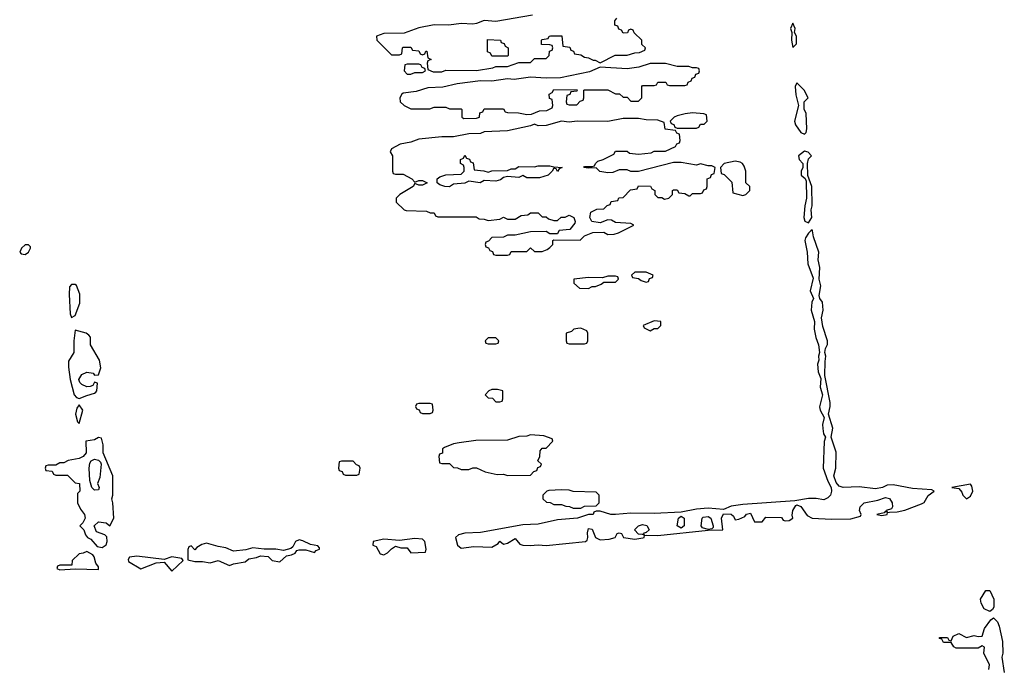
# Model space of a CAD drawing. Header units: inches. Extents: x 2601469 to 2753575, y 449403 to 582909.
# Tile 293 of 350: x 2671022 to 2676125, y 527726 to 531096. Entities that reach past the tile are written whole.
import ezdxf

# ---------------------------------------------------------------- set-up
doc = ezdxf.new("R2010")
doc.units = ezdxf.units.IN
doc.header["$MEASUREMENT"] = 0
doc.layers.add('C6572', color=7, linetype='Continuous')
doc.layers.add('C6573', color=7, linetype='Continuous')

msp = doc.modelspace()

# ---------------------------------------------------------------- linework, layer by layer
at = {"layer": 'C6572', "color": 4}
for points, elevation in [([(2675123.3, 530000), (2675110, 529988), (2675094.8, 529965.2), (2675090.8, 529950), (2675104, 529890), (2675107.3, 529830), (2675134.4, 529754.4), (2675119.1, 529690), (2675136, 529650), (2675128.4, 529631.6), (2675124.9, 529590), (2675141, 529530), (2675140.7, 529490), (2675147.9, 529447.9), (2675162.8, 529410), (2675167.3, 529370), (2675162.8, 529350), (2675164.7, 529330), (2675158, 529310), (2675161, 529270), (2675175.3, 529235.3), (2675171, 529190), (2675182.8, 529150), (2675168.1, 529088.1), (2675171, 529070), (2675192, 529032), (2675184, 528996), (2675184.5, 528975.5), (2675188.1, 528948.1), (2675198, 528930), (2675191.3, 528908.7), (2675187.3, 528770), (2675210, 528702), (2675227.3, 528670), (2675230.6, 528650.6), (2675224.9, 528630), (2675210, 528615.1), (2675190, 528605.1), (2675150, 528612.7), (2675110, 528612.7), (2675039.8, 528600.2), (2674770, 528582), (2674710, 528572.3), (2674670, 528556), (2674590, 528562.9), (2674530, 528557), (2674450, 528541.2), (2674310, 528535.1), (2674190, 528536), (2674109.5, 528529.5), (2674086, 528530), (2674030, 528546), (2674010, 528546), (2673998, 528542), (2673994, 528530), (2673970, 528528.7), (2673914, 528510), (2673810, 528501.2), (2673710, 528479.3), (2673630, 528476), (2673410, 528436), (2673330, 528432.7), (2673296.8, 528423.2), (2673281, 528410), (2673290.8, 528370), (2673310, 528354), (2673376.5, 528363.5), (2673470, 528360.7), (2673501.2, 528378.8), (2673510, 528391.3), (2673530, 528376), (2673550, 528381), (2673590, 528404.7), (2673615.2, 528375.2), (2673630.3, 528370.3), (2673667.9, 528367.9), (2673710, 528372), (2673750, 528368.2), (2673955.3, 528390), (2673963.2, 528396.8), (2673967, 528410), (2673965.4, 528434.6), (2673970, 528456), (2673990, 528453.4), (2674006, 528410), (2674030, 528398.4), (2674077.7, 528402.3), (2674108.7, 528410), (2674118, 528430), (2674130, 528434.8), (2674142, 528430), (2674152, 528410), (2674210, 528402), (2674252.1, 528407.9), (2674258, 528410), (2674260.4, 528419.6), (2674270, 528422), (2674330, 528420.7), (2674590, 528447.3), (2674666, 528450), (2674660.5, 528510), (2674670, 528532), (2674710, 528530.8), (2674721.1, 528521.1), (2674730, 528502), (2674750, 528504.7), (2674780.2, 528519.8), (2674789.6, 528530.4), (2674810, 528536.3), (2674831.3, 528491.3), (2674870, 528491), (2674890, 528516), (2674970, 528514), (2674979.6, 528499.6), (2674990, 528496), (2675010, 528498.8), (2675028.7, 528510), (2675026, 528526), (2675029.6, 528550.4), (2675044.1, 528575.9), (2675050, 528578.8), (2675070, 528570.8), (2675103.9, 528523.9), (2675130, 528510.4), (2675230, 528505.5), (2675330, 528507.7), (2675379.3, 528520.7), (2675384, 528530), (2675374.5, 528550), (2675377.6, 528570), (2675399.3, 528590), (2675470, 528603.1), (2675510, 528617.1), (2675530, 528613), (2675543.8, 528590), (2675546.8, 528570), (2675541, 528559), (2675514, 528550), (2675518, 528542), (2675510, 528546), (2675502, 528538), (2675464.7, 528530), (2675490, 528524.9), (2675518, 528530), (2675520.4, 528539.6), (2675530, 528542), (2675570, 528542.8), (2675610, 528551), (2675696, 528584), (2675710, 528591), (2675730, 528627.3), (2675762, 528650), (2675750, 528657.2), (2675650, 528664.5), (2675550, 528684), (2675518, 528682), (2675494, 528670), (2675457.3, 528662.7), (2675373.2, 528673.2), (2675290, 528669.5), (2675270, 528677.2), (2675254.8, 528694.8), (2675241.2, 528730), (2675252.7, 528770), (2675253.2, 528853.2), (2675228, 528930), (2675236.5, 528976.5), (2675214, 529050), (2675223.7, 529090), (2675222.7, 529110), (2675195.1, 529250), (2675196.5, 529323.5), (2675201.2, 529350), (2675195.3, 529370), (2675198, 529390), (2675208.4, 529411.6), (2675208.7, 529430), (2675184.5, 529504.5), (2675178, 529550), (2675186, 529590), (2675182.7, 529630), (2675168.7, 529650), (2675165.2, 529665.2), (2675175.1, 529715.1), (2675165.2, 529750), (2675169.2, 529810), (2675161.2, 529850), (2675164, 529890), (2675136, 529970), (2675131, 530000)], 12), ([(2673817, 530000), (2673810, 529986), (2673770, 529986), (2673750, 529998), (2673670, 529995.3), (2673590, 529978), (2673550, 529978), (2673530, 529968), (2673470, 529966), (2673452.7, 529947.3), (2673438, 529942), (2673434, 529930), (2673438, 529918), (2673452.7, 529912.7), (2673458, 529898), (2673472.7, 529892.7), (2673478, 529878), (2673490, 529874), (2673550, 529874), (2673562, 529878), (2673570, 529894), (2673650, 529894), (2673670, 529912), (2673690, 529894), (2673730, 529894), (2673756.4, 529903.6), (2673770, 529914), (2673786, 529930), (2673786, 529950), (2673790, 529954), (2673927.3, 529952.7), (2673950, 529974), (2673992.7, 529992.7), (2674050, 529994), (2674070, 529982), (2674103.6, 529983.6), (2674126, 529990), (2674146, 530000)], 12), ([(2676045.4, 527725.4), (2676049.4, 527750), (2676019, 527810), (2676022, 527842), (2676010, 527848), (2675990, 527835.3), (2675876.4, 527836.4), (2675863.1, 527843.1), (2675850, 527866), (2675810, 527866), (2675802, 527882), (2675790, 527886), (2675788.9, 527891.1), (2675831.3, 527891.3), (2675838, 527878), (2675850, 527874), (2675861.2, 527898.8), (2675890, 527911.3), (2675930, 527892), (2675970, 527901), (2675990, 527896), (2676010, 527898), (2676022.4, 527937.6), (2676056.4, 527983.6), (2676070, 527994), (2676090, 527972), (2676098.8, 527950), (2676116, 527870), (2676118, 527810), (2676112, 527790), (2676125.5, 527710)], 8)]:
    msp.add_lwpolyline(points, dxfattribs=dict(at, elevation=elevation))
for points, elevation in [([(2671050, 529928), (2671032, 529910), (2671022, 529890), (2671030, 529882), (2671050, 529878), (2671068, 529890), (2671078, 529910), (2671078, 529918), (2671067.3, 529927.3)], 12), ([(2674110, 529766), (2674070, 529766), (2674043.6, 529756.4), (2673970, 529759), (2673894, 529750), (2673894, 529730), (2673923.6, 529703.6), (2673970, 529702), (2673990, 529712), (2674007.3, 529712.7), (2674036.4, 529723.6), (2674050, 529734), (2674110, 529734), (2674126, 529750), (2674122, 529762)], 12), ([(2674270, 529786), (2674210, 529786), (2674194, 529770), (2674198, 529758), (2674230, 529754), (2674243.6, 529743.6), (2674270, 529734), (2674282, 529738), (2674287.3, 529752.7), (2674302, 529758), (2674306, 529770)], 12), ([(2671310, 529722), (2671290, 529722), (2671281, 529710), (2671278.8, 529670), (2671282.8, 529570), (2671290, 529552), (2671310, 529562), (2671333.6, 529626.4), (2671332.9, 529672.9), (2671316.5, 529716.5)], 12), ([(2673930, 529495.3), (2673914.6, 529494.6), (2673894, 529490), (2673882, 529478), (2673854, 529470), (2673854, 529430), (2673858, 529418), (2673870, 529414), (2673950, 529414), (2673962, 529418), (2673966, 529430), (2673966, 529470), (2673962, 529482)], 12), ([(2674310, 529534), (2674254, 529510), (2674258, 529498), (2674290, 529482), (2674310, 529494), (2674330, 529494), (2674346, 529510), (2674346, 529530)], 12), ([(2671310, 529486), (2671302, 529430), (2671302.8, 529370), (2671274.8, 529325.2), (2671274.4, 529294.4), (2671282.8, 529230), (2671304.7, 529150), (2671316, 529136), (2671330, 529131), (2671370, 529147.3), (2671410, 529158), (2671416.5, 529163.5), (2671422, 529170), (2671426, 529210), (2671410, 529215.3), (2671401, 529199), (2671387.5, 529192.5), (2671370, 529192), (2671343.6, 529203.6), (2671334.2, 529214.2), (2671329, 529230), (2671344, 529256), (2671370, 529268.2), (2671402.8, 529262.8), (2671410, 529252), (2671430, 529254), (2671442, 529290), (2671435.3, 529330), (2671389.2, 529409.2), (2671388.4, 529448.4), (2671380.4, 529460.4), (2671366, 529470)], 12), ([(2673490, 529446), (2673450, 529446), (2673434, 529430), (2673438, 529418), (2673450, 529414), (2673490, 529414), (2673502, 529418), (2673506, 529430)], 12), ([(2673498, 529178), (2673470, 529178), (2673454, 529170), (2673434, 529150), (2673450, 529134), (2673472.7, 529132.7), (2673490, 529114), (2673510, 529114), (2673522, 529118), (2673526, 529130), (2673526, 529170)], 12), ([(2671330, 529098), (2671318.8, 529081.2), (2671311, 529050), (2671322, 529010), (2671330, 529002), (2671349, 529070)], 12), ([(2673150, 529106), (2673090, 529106), (2673078, 529102), (2673074, 529090), (2673078, 529078), (2673092.7, 529072.7), (2673098, 529058), (2673110, 529054), (2673150, 529054), (2673162, 529058), (2673166, 529070), (2673162, 529102)], 12), ([(2671430, 528928), (2671410, 528917.2), (2671364.7, 528910), (2671367.3, 528850), (2671350.6, 528829.4), (2671330, 528819.3), (2671274, 528810), (2671250, 528798), (2671230, 528798), (2671210, 528786), (2671170, 528786), (2671158, 528782), (2671154, 528770), (2671158, 528758), (2671190, 528754), (2671198, 528738), (2671210, 528734), (2671270, 528734), (2671310, 528694), (2671332, 528690), (2671334, 528650), (2671322, 528638), (2671322, 528590), (2671336.9, 528556.9), (2671358, 528530), (2671362, 528510), (2671350, 528486), (2671334, 528470), (2671354, 528450), (2671363.6, 528423.6), (2671374, 528410), (2671390, 528402), (2671423.5, 528363.5), (2671450, 528358), (2671470, 528372), (2671476, 528390), (2671473.2, 528413.2), (2671464, 528424), (2671420.2, 528440.2), (2671408, 528470), (2671430, 528490.7), (2671470, 528486.8), (2671490, 528471.3), (2671509.2, 528510), (2671505.2, 528590), (2671499, 528610), (2671504, 528630), (2671504, 528730), (2671455.3, 528850), (2671454, 528890), (2671446, 528926)], 12), ([(2673670, 528942), (2673650, 528935.3), (2673610, 528934), (2673550, 528915.3), (2673387.1, 528912.9), (2673299.6, 528900.4), (2673270, 528895.3), (2673223.6, 528876.4), (2673214, 528870), (2673212.7, 528847.3), (2673198, 528842), (2673194, 528830), (2673198, 528798), (2673210, 528794), (2673250, 528794), (2673270, 528774), (2673291.6, 528771.6), (2673310, 528762), (2673350, 528762), (2673370, 528772), (2673390, 528772), (2673434, 528750), (2673496.9, 528736.9), (2673530, 528738), (2673550, 528732), (2673670, 528734), (2673687.3, 528752.7), (2673702, 528758), (2673707.3, 528772.7), (2673722, 528778), (2673726, 528790), (2673708, 528808), (2673718, 528830), (2673720.4, 528859.6), (2673730, 528874), (2673750, 528874), (2673786, 528910), (2673782, 528922), (2673738, 528938)], 12), ([(2671410, 528655.3), (2671395.3, 528670), (2671386, 528706), (2671381.6, 528770), (2671384.8, 528795.2), (2671392.7, 528807.3), (2671410, 528816), (2671431.1, 528811.1), (2671441, 528801), (2671444, 528790), (2671438, 528722), (2671424.7, 528690), (2671434.8, 528670), (2671430, 528658)], 12), ([(2672750, 528806), (2672690, 528806), (2672678, 528802), (2672674, 528770), (2672678, 528758), (2672692.7, 528752.7), (2672698, 528738), (2672710, 528734), (2672770, 528734), (2672782, 528738), (2672786, 528770), (2672782, 528782), (2672767.3, 528787.3)], 12), ([(2675950, 528686), (2675854, 528670), (2675890, 528664.7), (2675906, 528646), (2675911.3, 528630), (2675930, 528611.3), (2675950, 528624.7), (2675962, 528650), (2675956.4, 528676.4)], 12), ([(2673830, 528658), (2673765.4, 528654.6), (2673754, 528650), (2673734, 528630), (2673734, 528610), (2673752.7, 528592.7), (2673771.6, 528591.6), (2673790, 528582), (2673830, 528582), (2673852.7, 528572.7), (2673871.6, 528571.6), (2673890, 528562), (2673930, 528562), (2673950, 528572), (2674010, 528574), (2674026, 528590), (2674026, 528630), (2674010, 528646), (2673890, 528648), (2673870, 528655.3)], 12), ([(2674450, 528458), (2674429.5, 528470), (2674437.2, 528510), (2674450, 528520.7), (2674466, 528510), (2674466.8, 528490), (2674466.8, 528470)], 12), ([(2674590, 528451.6), (2674560.4, 528460.4), (2674554, 528470), (2674559.6, 528510), (2674564.4, 528515.6), (2674590, 528519.6), (2674604.4, 528510), (2674617.3, 528470), (2674617.3, 528462.7), (2674610, 528455.3)], 12), ([(2674258, 528422), (2674250, 528426), (2674230, 528428), (2674209.5, 528450.5), (2674228.7, 528470), (2674250, 528478), (2674273, 528473), (2674284.7, 528450), (2674270, 528435.3), (2674254, 528430)], 12), ([(2672470, 528397.2), (2672450.9, 528389.1), (2672438.5, 528361.5), (2672427.7, 528352.3), (2672390, 528342.7), (2672350, 528349.4), (2672290, 528349), (2672230, 528357.2), (2672194.4, 528345.6), (2672130, 528339.3), (2672090, 528357.2), (2672050, 528362.7), (2671990, 528381.2), (2671966, 528374), (2671941, 528359), (2671930, 528346), (2671910, 528366), (2671898, 528362), (2671892.7, 528347.3), (2671894, 528294), (2671930, 528285.5), (2671970, 528284.9), (2672010, 528278), (2672050, 528290.4), (2672110, 528264), (2672130, 528274), (2672190, 528284), (2672210, 528299.3), (2672250, 528306.4), (2672270, 528314.8), (2672310, 528311), (2672330, 528290.6), (2672370, 528284), (2672404.8, 528315.2), (2672430, 528319.5), (2672450, 528328.8), (2672458, 528342), (2672470, 528346.4), (2672505.5, 528345.5), (2672550, 528332), (2672558, 528342), (2672575.3, 528350), (2672576.4, 528356.4), (2672567.3, 528367.3), (2672530, 528373.2), (2672490, 528393.2)], 12), ([(2673070, 528405.2), (2672990, 528394), (2672910, 528400.9), (2672854, 528390), (2672852, 528370), (2672870, 528362.8), (2672890, 528326), (2672910, 528321), (2672929.3, 528330.7), (2672950, 528352), (2672970, 528364.7), (2672996.9, 528356.9), (2673030, 528356), (2673050, 528331.3), (2673126, 528334), (2673128, 528350), (2673122, 528390), (2673110, 528402)], 12), ([(2671370, 528338), (2671351.6, 528328.4), (2671330, 528326), (2671294, 528290), (2671292.7, 528267.3), (2671230, 528266), (2671218, 528262), (2671214, 528250), (2671230, 528242), (2671310, 528246.8), (2671430, 528244.7), (2671430, 528258), (2671417.2, 528277.2), (2671408, 528310), (2671400.4, 528320.4)], 12), ([(2671630, 528313.2), (2671592, 528308), (2671583.6, 528296.4), (2671586, 528286), (2671650, 528247.3), (2671730, 528279.1), (2671770, 528282.8), (2671810, 528234.8), (2671869, 528290), (2671862, 528302), (2671810, 528309.3), (2671770, 528296)], 12), ([(2676050, 528026), (2676020.7, 528040.7), (2676005.2, 528070), (2676002.7, 528090), (2676030, 528134.8), (2676050, 528136), (2676070.4, 528090), (2676070.5, 528049.5), (2676063.5, 528036.5)], 8)]:
    msp.add_lwpolyline(points, close=True, dxfattribs=dict(at, elevation=elevation))
at = {"layer": 'C6573', "color": 4, "elevation": 12}
for points in [[(2673679.8, 531120.2), (2673490, 531086.6), (2673430, 531092.3), (2673390, 531076), (2673370, 531072.7), (2673310, 531076), (2673246.8, 531066.8), (2673170, 531069.2), (2673090, 531054), (2673014.4, 531025.6), (2672910, 531024), (2672872, 531010), (2672874, 530990), (2672950, 530914), (2672990, 530914), (2673002, 530918), (2673006, 530950), (2673010, 530954), (2673050, 530954), (2673058, 530938), (2673090, 530934), (2673098, 530918), (2673110, 530914), (2673122, 530918), (2673127.3, 530932.7), (2673132.7, 530932.7), (2673138, 530898), (2673154, 530890), (2673138, 530882), (2673134, 530870), (2673138, 530838), (2673164.7, 530824.7), (2673210, 530826), (2673230, 530834), (2673390, 530832), (2673474.6, 530845.4), (2673490, 530854), (2673550, 530854), (2673610, 530874), (2673670, 530874), (2673690, 530894), (2673750, 530894), (2673766, 530910), (2673767.3, 530932.7), (2673782, 530938), (2673786, 530950), (2673782, 530962), (2673770, 530966), (2673727.3, 530967.3), (2673726, 530990), (2673730, 530994), (2673762, 530998), (2673766, 531010), (2673772.7, 531012.7), (2673832.7, 531012.7), (2673838, 530958), (2673872.7, 530952.7), (2673878, 530938), (2673892.7, 530932.7), (2673898, 530918), (2673930, 530914), (2673950, 530902), (2673970, 530898), (2673994.6, 530885.4), (2674005.4, 530885.4), (2674030, 530872), (2674108.4, 530911.6), (2674170, 530912), (2674210, 530924.7), (2674234.6, 530925.4), (2674262, 530938), (2674266, 530950), (2674247.3, 530967.3), (2674246, 530990), (2674207.3, 531027.3), (2674202, 531042), (2674190, 531046), (2674178, 531042), (2674172.7, 531027.3), (2674150, 531026), (2674142, 531042), (2674127.3, 531047.3), (2674122, 531062), (2674107.3, 531067.3), (2674106, 531090), (2674116.4, 531103.6)], [(2674146, 530000), (2674206, 530030), (2674190, 530038), (2674110, 530044), (2674090, 530055.3), (2674070, 530058), (2674030, 530042), (2673988.4, 530048.4), (2673978, 530070), (2673982, 530098), (2674012.7, 530112.7), (2674050, 530114), (2674067.3, 530132.7), (2674082, 530138), (2674087.3, 530152.7), (2674122, 530158), (2674127.3, 530172.7), (2674150, 530174), (2674187.3, 530212.7), (2674222, 530218), (2674230, 530234), (2674291.6, 530231.6), (2674298, 530218), (2674314, 530210), (2674314, 530190), (2674330, 530174), (2674350, 530174), (2674364.7, 530164.7), (2674386, 530170), (2674406, 530190), (2674406, 530210), (2674410, 530214), (2674430, 530214), (2674438, 530198), (2674470, 530194), (2674490, 530182), (2674498, 530182), (2674510, 530194), (2674550, 530194), (2674562, 530198), (2674567.3, 530212.7), (2674582, 530218), (2674586, 530230), (2674586, 530270), (2674602, 530278), (2674607.3, 530292.7), (2674622, 530298), (2674626, 530330), (2674610, 530338), (2674590, 530338), (2674550, 530348), (2674530, 530342), (2674450, 530355.3), (2674410, 530355.3), (2674230, 530308), (2674190, 530308), (2674170, 530318), (2674130, 530318), (2674096, 530304), (2674070, 530301.2), (2674029.2, 530309.2), (2674010, 530328), (2673970, 530326), (2673946, 530330), (2673950, 530334), (2673990, 530334), (2674002, 530338), (2674006, 530350), (2674018, 530362), (2674046, 530370), (2674102, 530398), (2674110, 530414), (2674170, 530414), (2674183.6, 530403.6), (2674230, 530398), (2674294.6, 530405.4), (2674310, 530414), (2674370, 530414), (2674422, 530438), (2674427.3, 530452.7), (2674442, 530458), (2674446, 530470), (2674442, 530502), (2674427.3, 530507.3), (2674422, 530522), (2674367.3, 530527.3), (2674362, 530562), (2674330, 530575.3), (2674270, 530577.2), (2674230, 530584), (2674150, 530584), (2674070, 530568), (2673910.7, 530569.3), (2673870, 530564), (2673830, 530569), (2673750, 530546.6), (2673710, 530546), (2673690, 530554), (2673670, 530545.2), (2673550, 530519.3), (2673430, 530514), (2673410, 530505.2), (2673350, 530504), (2673270, 530489), (2673210, 530489), (2673090, 530476), (2673050, 530461.2), (2672994, 530450), (2672950, 530426), (2672942, 530410), (2672954, 530390), (2672954, 530310), (2672958, 530298), (2672970, 530294), (2673010, 530294), (2673054, 530270), (2673070, 530254), (2673090, 530262), (2673110, 530262), (2673134, 530250), (2673110, 530238), (2673090, 530238), (2673070, 530246), (2673062, 530230), (2672992, 530190), (2672974, 530170), (2672974, 530150), (2673014, 530110), (2673025.4, 530105.4), (2673130, 530102), (2673150, 530094), (2673170, 530094), (2673178, 530078), (2673190, 530074), (2673387.3, 530072.7), (2673403.6, 530063.6), (2673430, 530062), (2673450, 530054), (2673510, 530062), (2673530, 530072), (2673550, 530062), (2673590, 530062), (2673620.4, 530079.6), (2673656.4, 530083.6), (2673670, 530094), (2673710, 530094), (2673730, 530074), (2673750, 530074), (2673763.6, 530063.6), (2673790, 530054), (2673810, 530054), (2673828.4, 530071.6), (2673850, 530072), (2673870, 530082), (2673894, 530070), (2673902, 530050), (2673899.6, 530040.4), (2673872.7, 530007.3), (2673818, 530002), (2673817, 530000)], [(2675131, 530000), (2675130, 530006), (2675123.3, 530000)]]:
    msp.add_lwpolyline(points, dxfattribs=at)
for points in [[(2675030, 531078), (2675018, 531050), (2675024.7, 531030), (2675022.8, 530990), (2675030, 530952), (2675048, 530970), (2675048, 531010), (2675038, 531030), (2675042, 531050)], [(2673470, 530906), (2673462, 530922), (2673446, 530930), (2673447.3, 530992.7), (2673514, 530990), (2673518, 530978), (2673532.7, 530972.7), (2673538, 530958), (2673554, 530950), (2673554, 530910), (2673550, 530906)], [(2674370, 530868.7), (2674290, 530868.7), (2674230.9, 530849.1), (2674170, 530841.2), (2674031.1, 530848.9), (2673975.2, 530824.8), (2673825.4, 530794.6), (2673750, 530792.7), (2673670, 530797.2), (2673585.6, 530785.6), (2673550, 530789), (2673470, 530777.2), (2673410, 530779), (2673290, 530762.7), (2673214.4, 530745.6), (2673136.9, 530743.1), (2673076.9, 530723.1), (2673010, 530714), (2673002, 530710), (2672992, 530690), (2672994, 530670), (2673014, 530650), (2673050, 530634), (2673147.3, 530632.7), (2673170, 530642), (2673230, 530642), (2673250, 530634), (2673310, 530634), (2673314, 530630), (2673314, 530590), (2673323.6, 530583.6), (2673390, 530584.7), (2673406, 530590), (2673407.3, 530612.7), (2673422, 530618), (2673430, 530634), (2673530, 530634), (2673538, 530618), (2673550, 530614), (2673607.3, 530612.7), (2673650, 530604.7), (2673674.6, 530605.4), (2673716.4, 530623.6), (2673754.6, 530625.4), (2673782, 530638), (2673786, 530650), (2673782, 530682), (2673767.3, 530687.3), (2673766, 530710), (2673782, 530718), (2673790, 530734), (2673912, 530732), (2673910, 530726), (2673878, 530722), (2673872.7, 530707.3), (2673858, 530702), (2673854, 530670), (2673858, 530658), (2673870, 530654), (2673910, 530654), (2673927.3, 530672.7), (2673942, 530678), (2673946, 530690), (2673946, 530730), (2673950, 530732), (2674070, 530732), (2674110, 530712), (2674131.6, 530711.6), (2674150, 530694), (2674170, 530694), (2674190, 530674), (2674230, 530674), (2674246, 530690), (2674246, 530750), (2674250, 530754), (2674310, 530754), (2674322, 530758), (2674330, 530772), (2674371.6, 530771.6), (2674378, 530758), (2674390, 530754), (2674470, 530754), (2674482, 530758), (2674487.3, 530772.7), (2674502, 530778), (2674508, 530792), (2674522, 530798), (2674527.3, 530812.7), (2674542, 530818), (2674546, 530830), (2674542, 530842), (2674530, 530846), (2674510, 530846), (2674490, 530854), (2674430, 530853.2)], [(2673090, 530866), (2673030, 530866), (2673018, 530862), (2673014, 530830), (2673030, 530814), (2673050, 530814), (2673070, 530822), (2673110, 530822), (2673126, 530830), (2673122, 530842), (2673107.3, 530847.3), (2673102, 530862)], [(2675050, 530768), (2675041, 530750), (2675045.5, 530705.5), (2675058, 530650), (2675038.8, 530570), (2675042.8, 530550), (2675070, 530511.3), (2675090, 530502), (2675098, 530510), (2675101.2, 530530), (2675098, 530610), (2675088.7, 530631.3), (2675088, 530670), (2675108, 530690), (2675088.7, 530730)], [(2674510, 530613.2), (2674471.6, 530608.4), (2674430, 530598), (2674414, 530590), (2674394, 530570), (2674398, 530558), (2674412.7, 530552.7), (2674418, 530538), (2674430, 530534), (2674530, 530534), (2674542, 530538), (2674550, 530554), (2674570, 530554), (2674586, 530570), (2674582, 530602), (2674567.3, 530607.3)], [(2675090, 530414), (2675058, 530390), (2675062, 530370), (2675082, 530350), (2675082, 530330), (2675072, 530310), (2675072, 530290), (2675092.7, 530272.7), (2675098, 530258), (2675100.7, 530170), (2675091, 530130), (2675086.8, 530070), (2675091.6, 530051.6), (2675110, 530042), (2675128.7, 530070), (2675124, 530110), (2675129, 530130), (2675128.7, 530230), (2675107.3, 530287.3), (2675106, 530350), (2675110, 530374), (2675126, 530390), (2675108.7, 530408.7)], [(2673450, 530304.7), (2673470, 530312), (2673550, 530314), (2673570, 530322), (2673590, 530322), (2673610, 530334), (2673690, 530332), (2673710, 530338), (2673770, 530338), (2673790, 530332), (2673834, 530330), (2673818, 530322), (2673810, 530308), (2673802, 530322), (2673790, 530326), (2673782, 530310), (2673762, 530290), (2673716.4, 530276.4), (2673650, 530275.3), (2673630, 530288), (2673610, 530278), (2673550, 530282), (2673530, 530278), (2673514.4, 530265.6), (2673490, 530259), (2673430, 530262), (2673409.1, 530249.1), (2673350, 530258), (2673330, 530248.7), (2673270, 530242), (2673250, 530229.3), (2673226, 530230), (2673200.2, 530240.2), (2673186, 530250), (2673186, 530270), (2673199, 530281), (2673230, 530292), (2673310, 530294), (2673326, 530310), (2673326, 530330), (2673322, 530342), (2673306, 530350), (2673306, 530370), (2673322, 530378), (2673330, 530394), (2673338, 530378), (2673352.7, 530372.7), (2673358, 530358), (2673372.7, 530352.7), (2673378, 530318), (2673427.3, 530312.7)], [(2674730, 530362), (2674674, 530350), (2674654, 530330), (2674658, 530298), (2674672.7, 530292.7), (2674712.7, 530252.7), (2674718, 530198), (2674770, 530184.7), (2674786, 530190), (2674806, 530210), (2674806, 530230), (2674786, 530250), (2674786, 530310), (2674776.4, 530336.4), (2674768, 530350), (2674757.2, 530357.2)]]:
    msp.add_lwpolyline(points, close=True, dxfattribs=at)

doc.saveas('drawing.dxf')
